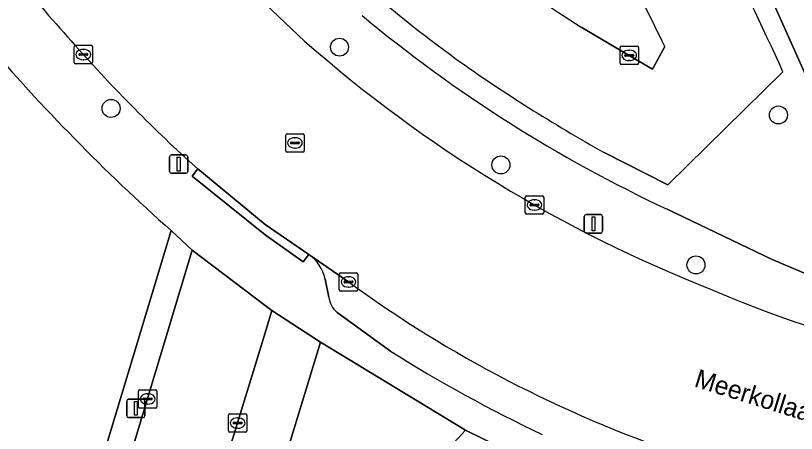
# Model space of a CAD drawing. Extents: x 161772 to 163126, y 383092 to 383917.
# Drawn here: x 162986.45 to 163028.84, y 383766.77 to 383789.45 of the extents above; entities that cross this region are included whole.
import ezdxf

# ---------------------------------------------------------------- set-up
doc = ezdxf.new("R2010")
doc.units = 0
for name, color, linetype in [('IMGEO_Boom', 7, 'Continuous'), ('IMGEO_Erf', 7, 'Continuous'), ('IMGEO_Groenvoorziening', 7, 'Continuous'), ('IMGEO_Hek', 7, 'Continuous'), ('IMGEO_Kolk', 7, 'Continuous'), ('IMGEO_Lichtmast', 7, 'Continuous'), ('IMGEO_Muur', 7, 'Continuous'), ('IMGEO_Openbare_ruimte_label', 7, 'Continuous'), ('IMGEO_Parkeervlak_open', 7, 'Continuous'), ('IMGEO_Rijbaan_lokaal_gesloten', 7, 'Continuous'), ('IMGEO_Rijbaan_lokaal_open', 7, 'Continuous'), ('IMGEO_Rioolput', 7, 'Continuous'), ('IMGEO_Voetpad_open', 7, 'Continuous')]:
    doc.layers.add(name, color=color, linetype=linetype)

msp = doc.modelspace()

# ---------------------------------------------------------------- linework, layer by layer
at = {"layer": 'IMGEO_Boom'}
for centre in [(163004.038, 383787.735), (162991.639, 383784.41), (163027.869, 383784.054), (163012.8, 383781.343), (163023.393, 383775.914)]:
    msp.add_circle(centre, 0.489, dxfattribs=at)
at = {"layer": 'IMGEO_Erf'}
for points in [[(162967.941, 383871.022), (162970.652, 383849.937), (162968.631, 383849.671), (162976.585, 383833.763), (162985.544, 383838.537), (162988.151, 383837.617), (162990.388, 383836.005), (162994.576, 383832.473), (162998.604, 383828.662), (163004.335, 383822.932), (163008.614, 383818.377), (163012.262, 383814.494), (163017.313, 383808.079), (163020.339, 383803.467), (163023.181, 383798.722), (163025.834, 383793.881), (163027.02, 383791.42), (163029.281, 383786.356), (163034.681, 383773.47)], [(162935.46, 383723.674), (162938.76, 383725.932), (162933.92, 383733.233), (162938.316, 383736.147), (162941.773, 383730.953), (162943.158, 383728.872), (162946.239, 383730.921), (162944.855, 383733.003), (162949.269, 383735.939), (162947.776, 383738.183), (162953.85, 383738.986), (162957.489, 383741.407), (162962.05, 383742.352), (162963.916, 383742.738), (162968.275, 383741.388), (162968.63, 383742.534), (162974.274, 383740.855), (162973.914, 383739.71), (162974.744, 383739.461), (162979.532, 383738.023), (162979.059, 383736.339), (162982.128, 383735.394), (162986.526, 383750), (162994.893, 383777.784)]]:
    msp.add_lwpolyline(points, dxfattribs=at)
msp.add_lwpolyline([(163054.074, 383752.563), (163040.787, 383756.483), (163039.985, 383753.745), (163019.985, 383759.807), (163020.797, 383762.578), (163016.082, 383764.401), (163013.98, 383765.416), (163010.874, 383766.947), (163002.358, 383757.69), (163001.626, 383755.298), (163000, 383749.985), (162991.799, 383723.184), (162995.718, 383721.946), (162998.032, 383721.23), (163000, 383720.632), (163033.251, 383710.535), (163036.754, 383709.471), (163046.723, 383710.772), (163054.86, 383737.291)], close=True, dxfattribs=at)
msp.add_arc((163064.494, 383856.222), 104.865, 220.50805, 228.41621, dxfattribs=at)
at = {"layer": 'IMGEO_Groenvoorziening'}
for points in [[(163021.823, 383778.938), (163027.536, 383776.209), (163032.111, 383774.271), (163034.027, 383773.643), (163034.681, 383773.47), (163029.281, 383786.356), (163027.02, 383791.42), (163025.834, 383793.881), (163023.181, 383798.722), (163020.339, 383803.467), (163017.313, 383808.079), (163012.262, 383814.494), (163011.426, 383813.876), (163014.336, 383810.149)], [(163028.116, 383786.4), (163021.869, 383780.261), (163018.401, 383782.024)]]:
    msp.add_lwpolyline(points, dxfattribs=at)
msp.add_lwpolyline([(163010.874, 383766.947), (163002.998, 383771.717), (163000.781, 383764.424), (163004.107, 383763.407), (163002.358, 383757.69)], close=True, dxfattribs=at)
for centre, radius, start, end in [((162889.15, 383723.491), 152.542, 24.35597, 30.58333), ((163056.646, 383850.681), 78.644, 223.92239, 233.95501), ((163054.75, 383849.125), 77.527, 230.33237, 244.86728), ((163059.493, 383856.024), 84.644, 234.52479, 240.95668)]:
    msp.add_arc(centre, radius, start, end, dxfattribs=at)
at = {"layer": 'IMGEO_Hek'}
msp.add_lwpolyline([(163034.681, 383773.47), (163029.281, 383786.356), (163027.02, 383791.42), (163025.834, 383793.881), (163023.181, 383798.722), (163020.339, 383803.467), (163017.313, 383808.079), (163012.262, 383814.494)], dxfattribs=at)
at = {"layer": 'IMGEO_Kolk'}
for p, q in [((162989.703, 383787.836), (162990.555, 383787.836)), ((163019.343, 383787.789), (163020.195, 383787.789)), ((162989.628, 383786.91), (162989.628, 383787.762)), ((162989.93, 383787.379), (162990.328, 383787.379)), ((162990.116, 383787.616), (162990.141, 383787.616)), ((162990.629, 383787.762), (162990.629, 383786.91)), ((163019.268, 383786.863), (163019.268, 383787.715)), ((163019.756, 383787.569), (163019.781, 383787.569)), ((163020.269, 383787.715), (163020.269, 383786.863)), ((162989.887, 383787.33), (162989.887, 383787.342)), ((162990.325, 383787.293), (162989.927, 383787.293)), ((162990.139, 383787.056), (162990.114, 383787.056)), ((162990.371, 383787.342), (162990.371, 383787.33)), ((163019.527, 383787.283), (163019.527, 383787.295)), ((163019.965, 383787.246), (163019.567, 383787.246)), ((163019.57, 383787.332), (163019.968, 383787.332)), ((163019.779, 383787.009), (163019.754, 383787.009)), ((163020.011, 383787.295), (163020.011, 383787.283)), ((162990.555, 383786.836), (162989.703, 383786.836)), ((163020.195, 383786.789), (163019.343, 383786.789)), ((163014.123, 383778.746), (163014.123, 383779.598)), ((163014.198, 383779.672), (163015.05, 383779.672)), ((163014.611, 383779.452), (163014.636, 383779.452)), ((163015.124, 383779.598), (163015.124, 383778.746)), ((163014.382, 383779.166), (163014.382, 383779.178)), ((163014.82, 383779.129), (163014.422, 383779.129)), ((163014.425, 383779.215), (163014.823, 383779.215)), ((163014.634, 383778.892), (163014.609, 383778.892)), ((163014.866, 383779.178), (163014.866, 383779.166)), ((163015.05, 383778.672), (163014.198, 383778.672)), ((163004.101, 383775.491), (163004.953, 383775.491)), ((163004.026, 383774.565), (163004.026, 383775.417)), ((163004.514, 383775.271), (163004.539, 383775.271)), ((163005.027, 383775.417), (163005.027, 383774.565)), ((163004.285, 383774.985), (163004.285, 383774.997)), ((163004.723, 383774.948), (163004.325, 383774.948)), ((163004.328, 383775.034), (163004.726, 383775.034)), ((163004.537, 383774.711), (163004.512, 383774.711)), ((163004.769, 383774.997), (163004.769, 383774.985)), ((163004.953, 383774.491), (163004.101, 383774.491)), ((162993.202, 383769.142), (162994.054, 383769.142)), ((162993.127, 383768.216), (162993.127, 383769.068)), ((162993.615, 383768.922), (162993.64, 383768.922)), ((162994.128, 383769.068), (162994.128, 383768.216)), ((162993.386, 383768.636), (162993.386, 383768.648)), ((162993.824, 383768.599), (162993.426, 383768.599)), ((162993.429, 383768.685), (162993.827, 383768.685)), ((162993.638, 383768.362), (162993.613, 383768.362)), ((162993.87, 383768.648), (162993.87, 383768.636)), ((162994.054, 383768.142), (162993.202, 383768.142)), ((162998.009, 383766.906), (162998.009, 383767.758)), ((162998.084, 383767.832), (162998.936, 383767.832)), ((162998.497, 383767.612), (162998.522, 383767.612)), ((162999.01, 383767.758), (162999.01, 383766.906)), ((162998.268, 383767.326), (162998.268, 383767.338)), ((162998.706, 383767.289), (162998.308, 383767.289)), ((162998.311, 383767.375), (162998.709, 383767.375)), ((162998.52, 383767.052), (162998.495, 383767.052)), ((162998.752, 383767.338), (162998.752, 383767.326)), ((162998.936, 383766.832), (162998.084, 383766.832))]:
    msp.add_line(p, q, dxfattribs=at)
for points in [[(162989.703, 383787.836), (162990.555, 383787.836)], [(163019.343, 383787.789), (163020.195, 383787.789)], [(162989.628, 383786.91), (162989.628, 383787.762)], [(162990.629, 383787.762), (162990.629, 383786.91)], [(163019.268, 383786.863), (163019.268, 383787.715)], [(163020.269, 383787.715), (163020.269, 383786.863)], [(162990.555, 383786.836), (162989.703, 383786.836)], [(163020.195, 383786.789), (163019.343, 383786.789)], [(163014.123, 383778.746), (163014.123, 383779.598)], [(163014.198, 383779.672), (163015.05, 383779.672)], [(163015.124, 383779.598), (163015.124, 383778.746)], [(163015.05, 383778.672), (163014.198, 383778.672)], [(163004.101, 383775.491), (163004.953, 383775.491)], [(163004.026, 383774.565), (163004.026, 383775.417)], [(163005.027, 383775.417), (163005.027, 383774.565)], [(163004.953, 383774.491), (163004.101, 383774.491)], [(162993.202, 383769.142), (162994.054, 383769.142)], [(162993.127, 383768.216), (162993.127, 383769.068)], [(162994.128, 383769.068), (162994.128, 383768.216)], [(162994.054, 383768.142), (162993.202, 383768.142)], [(162998.009, 383766.906), (162998.009, 383767.758)], [(162998.084, 383767.832), (162998.936, 383767.832)], [(162999.01, 383767.758), (162999.01, 383766.906)], [(162998.936, 383766.832), (162998.084, 383766.832)]]:
    msp.add_lwpolyline(points, dxfattribs=at)
for centre, radius, start, end in [((162989.705, 383787.76), 0.0765, 91.552, 178.448), ((162989.705, 383787.76), 0.0765, 91.552, 178.448), ((162990.553, 383787.76), 0.0765, 1.552, 88.448), ((162990.553, 383787.76), 0.0765, 1.552, 88.448), ((163019.345, 383787.713), 0.0765, 91.552, 178.448), ((163019.345, 383787.713), 0.0765, 91.552, 178.448), ((163020.193, 383787.713), 0.0765, 1.552, 88.448), ((163020.193, 383787.713), 0.0765, 1.552, 88.448), ((162989.927, 383787.339), 0.0403, 85.8775, 175.7526), ((162990.332, 383787.341), 0.0386, 1.7309, 96.639), ((162989.924, 383787.329), 0.0366, 178.938, 274.7102), ((162990.328, 383787.336), 0.043, 264.8664, 352.4533), ((163019.567, 383787.292), 0.0403, 85.8775, 175.7526), ((163019.564, 383787.282), 0.0366, 178.938, 274.7102), ((163019.968, 383787.289), 0.043, 264.8664, 352.4533), ((163019.972, 383787.294), 0.0386, 1.7309, 96.639), ((162989.705, 383786.912), 0.0765, 181.552, 268.448), ((162989.705, 383786.912), 0.0765, 181.552, 268.448), ((162990.553, 383786.912), 0.0765, 271.552, 358.448), ((162990.553, 383786.912), 0.0765, 271.552, 358.448), ((163019.345, 383786.865), 0.0765, 181.552, 268.448), ((163019.345, 383786.865), 0.0765, 181.552, 268.448), ((163020.193, 383786.865), 0.0765, 271.552, 358.448), ((163020.193, 383786.865), 0.0765, 271.552, 358.448), ((163014.2, 383779.596), 0.0765, 91.552, 178.448), ((163014.2, 383779.596), 0.0765, 91.552, 178.448), ((163015.048, 383779.596), 0.0765, 1.552, 88.448), ((163015.048, 383779.596), 0.0765, 1.552, 88.448), ((163014.422, 383779.175), 0.0403, 85.8775, 175.7526), ((163014.419, 383779.165), 0.0366, 178.938, 274.7102), ((163014.823, 383779.172), 0.043, 264.8664, 352.4533), ((163014.827, 383779.177), 0.0386, 1.7309, 96.639), ((163014.2, 383778.748), 0.0765, 181.552, 268.448), ((163014.2, 383778.748), 0.0765, 181.552, 268.448), ((163015.048, 383778.748), 0.0765, 271.552, 358.448), ((163015.048, 383778.748), 0.0765, 271.552, 358.448), ((163004.103, 383775.415), 0.0765, 91.552, 178.448), ((163004.103, 383775.415), 0.0765, 91.552, 178.448), ((163004.951, 383775.415), 0.0765, 1.552, 88.448), ((163004.951, 383775.415), 0.0765, 1.552, 88.448), ((163004.325, 383774.994), 0.0403, 85.8775, 175.7526), ((163004.322, 383774.984), 0.0366, 178.938, 274.7102), ((163004.726, 383774.991), 0.043, 264.8664, 352.4533), ((163004.73, 383774.996), 0.0386, 1.7309, 96.639), ((163004.103, 383774.567), 0.0765, 181.552, 268.448), ((163004.103, 383774.567), 0.0765, 181.552, 268.448), ((163004.951, 383774.567), 0.0765, 271.552, 358.448), ((163004.951, 383774.567), 0.0765, 271.552, 358.448), ((162993.204, 383769.066), 0.0765, 91.552, 178.448), ((162993.204, 383769.066), 0.0765, 91.552, 178.448), ((162994.052, 383769.066), 0.0765, 1.552, 88.448), ((162994.052, 383769.066), 0.0765, 1.552, 88.448), ((162993.426, 383768.645), 0.0403, 85.8775, 175.7526), ((162993.423, 383768.635), 0.0366, 178.938, 274.7102), ((162993.827, 383768.642), 0.043, 264.8664, 352.4533), ((162993.831, 383768.647), 0.0386, 1.7309, 96.639), ((162993.204, 383768.218), 0.0765, 181.552, 268.448), ((162993.204, 383768.218), 0.0765, 181.552, 268.448), ((162994.052, 383768.218), 0.0765, 271.552, 358.448), ((162994.052, 383768.218), 0.0765, 271.552, 358.448), ((162998.086, 383767.756), 0.0765, 91.552, 178.448), ((162998.086, 383767.756), 0.0765, 91.552, 178.448), ((162998.934, 383767.756), 0.0765, 1.552, 88.448), ((162998.934, 383767.756), 0.0765, 1.552, 88.448), ((162998.308, 383767.335), 0.0403, 85.8775, 175.7526), ((162998.305, 383767.325), 0.0366, 178.938, 274.7102), ((162998.709, 383767.332), 0.043, 264.8664, 352.4533), ((162998.713, 383767.337), 0.0386, 1.7309, 96.639), ((162998.086, 383766.908), 0.0765, 181.552, 268.448), ((162998.086, 383766.908), 0.0765, 181.552, 268.448), ((162998.934, 383766.908), 0.0765, 271.552, 358.448), ((162998.934, 383766.908), 0.0765, 271.552, 358.448)]:
    msp.add_arc(centre, radius, start, end, dxfattribs=at)
for centre, major_axis, ratio, start_param, end_param in [((162990.115, 383787.336), (-0.387, 0.002), 0.722429, 4.712389, 7.853982), ((162990.14, 383787.336), (-0.39, 0.002), 0.717154, 1.570796, 4.712389), ((163019.755, 383787.289), (-0.387, 0.002), 0.722429, 4.712389, 7.853982), ((163019.78, 383787.289), (-0.39, 0.002), 0.717154, 1.570796, 4.712389), ((163014.61, 383779.172), (-0.387, 0.002), 0.722429, 4.712389, 7.853982), ((163014.635, 383779.172), (-0.39, 0.002), 0.717154, 1.570796, 4.712389), ((163004.513, 383774.991), (-0.387, 0.002), 0.722429, 4.712389, 7.853982), ((163004.538, 383774.991), (-0.39, 0.002), 0.717154, 1.570796, 4.712389), ((162993.614, 383768.642), (-0.387, 0.002), 0.722429, 4.712389, 7.853982), ((162993.639, 383768.642), (-0.39, 0.002), 0.717154, 1.570796, 4.712389), ((162998.496, 383767.332), (-0.387, 0.002), 0.722429, 4.712389, 7.853982), ((162998.521, 383767.332), (-0.39, 0.002), 0.717154, 1.570796, 4.712389)]:
    msp.add_ellipse(centre, major_axis=major_axis, ratio=ratio, start_param=start_param, end_param=end_param, dxfattribs=at)
at = {"layer": 'IMGEO_Lichtmast'}
for p, q in [((162994.912, 383781.888), (162995.702, 383781.888)), ((162995.702, 383781.888), (162994.912, 383781.888)), ((162994.812, 383780.988), (162994.812, 383781.788)), ((162994.812, 383781.788), (162994.812, 383780.988)), ((162995.802, 383781.788), (162995.802, 383780.988)), ((162995.802, 383780.988), (162995.802, 383781.788)), ((162995.702, 383780.888), (162994.912, 383780.888)), ((162994.912, 383780.888), (162995.702, 383780.888)), ((163017.329, 383777.746), (163017.329, 383778.546)), ((163017.329, 383778.546), (163017.329, 383777.746)), ((163017.429, 383778.646), (163018.219, 383778.646)), ((163018.219, 383778.646), (163017.429, 383778.646)), ((163018.319, 383778.546), (163018.319, 383777.746)), ((163018.319, 383777.746), (163018.319, 383778.546)), ((163018.219, 383777.646), (163017.429, 383777.646)), ((163017.429, 383777.646), (163018.219, 383777.646)), ((162992.485, 383767.725), (162992.485, 383768.525)), ((162992.485, 383768.525), (162992.485, 383767.725)), ((162992.585, 383768.625), (162993.375, 383768.625)), ((162993.375, 383768.625), (162992.585, 383768.625)), ((162993.475, 383768.525), (162993.475, 383767.725)), ((162993.475, 383767.725), (162993.475, 383768.525)), ((162993.375, 383767.625), (162992.585, 383767.625)), ((162992.585, 383767.625), (162993.375, 383767.625))]:
    msp.add_line(p, q, dxfattribs=at)
for points in [[(162995.232, 383781.763), (162995.382, 383781.763), (162995.382, 383781.013), (162995.232, 383781.013), (162995.232, 383781.763)], [(163017.749, 383778.521), (163017.899, 383778.521), (163017.899, 383777.771), (163017.749, 383777.771), (163017.749, 383778.521)], [(162992.905, 383768.5), (162993.055, 383768.5), (162993.055, 383767.75), (162992.905, 383767.75), (162992.905, 383768.5)]]:
    msp.add_lwpolyline(points, dxfattribs=at)
for centre, start, end in [((162994.912, 383781.788), 90, 180), ((162994.912, 383781.788), 90, 180), ((162995.702, 383781.788), 0, 90), ((162995.702, 383781.788), 360, 90), ((162994.912, 383780.988), 180, 270), ((162994.912, 383780.988), 180, 270), ((162995.702, 383780.988), 270, 0), ((162995.702, 383780.988), 270, 0), ((163017.429, 383778.546), 90, 180), ((163017.429, 383778.546), 90, 180), ((163018.219, 383778.546), 0, 90), ((163018.219, 383778.546), 360, 90), ((163017.429, 383777.746), 180, 270), ((163017.429, 383777.746), 180, 270), ((163018.219, 383777.746), 270, 0), ((163018.219, 383777.746), 270, 0), ((162992.585, 383768.525), 90, 180), ((162992.585, 383768.525), 90, 180), ((162993.375, 383768.525), 0, 90), ((162993.375, 383768.525), 360, 90), ((162992.585, 383767.725), 180, 270), ((162992.585, 383767.725), 180, 270), ((162993.375, 383767.725), 270, 0), ((162993.375, 383767.725), 270, 0)]:
    msp.add_arc(centre, 0.1, start, end, dxfattribs=at)
at = {"layer": 'IMGEO_Muur'}
msp.add_arc((163064.494, 383856.222), 104.865, 220.50805, 228.41621, dxfattribs=at)
at = {"layer": 'IMGEO_Parkeervlak_open'}
for points in [[(163021.694, 383787.778), (163021.03, 383786.535), (163019.769, 383787.288), (163017.155, 383788.83)], [(163018.401, 383782.024), (163021.869, 383780.261), (163028.116, 383786.4)], [(163004.532, 383774.99), (163002.374, 383776.487)], [(163003.255, 383775.147), (163003.455, 383774.168)], [(163003.91, 383773.335), (163006.81, 383771.227)]]:
    msp.add_lwpolyline(points, dxfattribs=at)
for centre, radius, start, end in [((163051.843, 383844.642), 65.714, 217.91484, 238.13842), ((162889.15, 383723.491), 152.542, 24.35597, 30.58333), ((162883.669, 383721.001), 153.33, 25.81789, 29.45868), ((163056.646, 383850.681), 78.644, 223.92239, 233.95501), ((163059.493, 383856.024), 84.644, 234.52479, 240.95668), ((163001.119, 383774.702), 2.182, 11.7613, 54.8855), ((163044.261, 383829.502), 67.453, 233.9152, 251.17772), ((163004.696, 383774.305), 1.248, 186.2987, 230.9896), ((163050.54, 383841.13), 82.455, 237.9707, 244.49966)]:
    msp.add_arc(centre, radius, start, end, dxfattribs=at)
at = {"layer": 'IMGEO_Rijbaan_lokaal_gesloten'}
for points in [[(163002.161, 383788.051), (163000, 383790.079)], [(162995.877, 383781.539), (162996.349, 383781.125), (163000, 383778.11), (163002.374, 383776.487), (163004.532, 383774.99)]]:
    msp.add_lwpolyline(points, dxfattribs=at)
for centre, radius, start, end in [((163051.481, 383844.446), 83.799, 215.23911, 222.07334), ((163054.829, 383845.731), 87.155, 221.22514, 227.43627), ((163051.494, 383844.092), 74.661, 228.64226, 248.62066), ((163044.261, 383829.502), 67.453, 233.9152, 251.17772), ((163047.364, 383827.565), 57.808, 246.46044, 256.01078)]:
    msp.add_arc(centre, radius, start, end, dxfattribs=at)
at = {"layer": 'IMGEO_Rijbaan_lokaal_open'}
for points in [[(163017.155, 383788.83), (163019.769, 383787.288), (163021.03, 383786.535), (163021.694, 383787.778)], [(162998.008, 383765.744), (163000, 383772.237), (163000.366, 383773.44), (163000, 383773.716), (162996.031, 383776.709), (162987.999, 383750)]]:
    msp.add_lwpolyline(points, dxfattribs=at)
for centre, radius, start, end in [((163051.843, 383844.642), 65.714, 217.91484, 238.13842), ((162883.669, 383721.001), 153.33, 25.81789, 29.45868)]:
    msp.add_arc(centre, radius, start, end, dxfattribs=at)
at = {"layer": 'IMGEO_Rioolput'}
for p, q in [((163001.116, 383782.113), (163001.116, 383782.965)), ((163001.191, 383783.039), (163002.043, 383783.039)), ((163001.604, 383782.819), (163001.629, 383782.819)), ((163002.117, 383782.965), (163002.117, 383782.113)), ((163001.375, 383782.533), (163001.375, 383782.545)), ((163001.813, 383782.496), (163001.415, 383782.496)), ((163001.418, 383782.582), (163001.816, 383782.582)), ((163001.627, 383782.259), (163001.602, 383782.259)), ((163001.859, 383782.545), (163001.859, 383782.533)), ((163002.043, 383782.039), (163001.191, 383782.039))]:
    msp.add_line(p, q, dxfattribs=at)
for points in [[(163001.116, 383782.113), (163001.116, 383782.965)], [(163001.191, 383783.039), (163002.043, 383783.039)], [(163002.117, 383782.965), (163002.117, 383782.113)], [(163002.043, 383782.039), (163001.191, 383782.039)]]:
    msp.add_lwpolyline(points, dxfattribs=at)
for centre, radius, start, end in [((163001.193, 383782.963), 0.0765, 91.552, 178.448), ((163001.193, 383782.963), 0.0765, 91.552, 178.448), ((163002.041, 383782.963), 0.0765, 1.552, 88.448), ((163002.041, 383782.963), 0.0765, 1.552, 88.448), ((163001.415, 383782.542), 0.0403, 85.8775, 175.7526), ((163001.412, 383782.532), 0.0366, 178.938, 274.7102), ((163001.816, 383782.539), 0.043, 264.8664, 352.4533), ((163001.82, 383782.544), 0.0386, 1.7309, 96.639), ((163001.193, 383782.115), 0.0765, 181.552, 268.448), ((163001.193, 383782.115), 0.0765, 181.552, 268.448), ((163002.041, 383782.115), 0.0765, 271.552, 358.448), ((163002.041, 383782.115), 0.0765, 271.552, 358.448)]:
    msp.add_arc(centre, radius, start, end, dxfattribs=at)
for centre, major_axis, ratio, start_param, end_param in [((163001.603, 383782.539), (-0.387, 0.002), 0.722429, 4.712389, 7.853982), ((163001.628, 383782.539), (-0.39, 0.002), 0.717154, 1.570796, 4.712389)]:
    msp.add_ellipse(centre, major_axis=major_axis, ratio=ratio, start_param=start_param, end_param=end_param, dxfattribs=at)
at = {"layer": 'IMGEO_Voetpad_open'}
for points in [[(163000, 383790.079), (163002.161, 383788.051)], [(163002.374, 383776.487), (163002.07, 383776.091), (163000, 383777.55), (162996.045, 383780.729), (162996.349, 383781.125), (162995.877, 383781.539)], [(163034.681, 383773.47), (163034.027, 383773.643), (163032.111, 383774.271), (163027.536, 383776.209), (163021.823, 383778.938)], [(162994.893, 383777.784), (162996.031, 383776.709), (163000, 383773.716), (163000.366, 383773.44), (163002.998, 383771.717), (163010.874, 383766.947), (163013.98, 383765.416)], [(163003.455, 383774.168), (163003.255, 383775.147)], [(163002.998, 383771.717), (163000.366, 383773.44), (163000, 383772.237), (162998.008, 383765.744)], [(163006.81, 383771.227), (163003.91, 383773.335)], [(162999.363, 383763.289), (163000, 383763.096), (163002.21, 383762.419), (163000, 383755.262), (162998.375, 383750), (162993.209, 383732.617), (162991.514, 383726.989), (162990.48, 383723.585), (162991.799, 383723.184), (163000, 383749.985), (163001.626, 383755.298), (163002.358, 383757.69), (163004.107, 383763.407), (163000.781, 383764.424), (163002.998, 383771.717)]]:
    msp.add_lwpolyline(points, dxfattribs=at)
for points in [[(162996.349, 383781.125), (162996.045, 383780.729), (163000, 383777.55), (163002.07, 383776.091), (163002.374, 383776.487), (163000, 383778.11)], [(162996.031, 383776.709), (162994.893, 383777.784), (162986.526, 383750), (162982.128, 383735.394), (162979.079, 383725.147), (162978.603, 383723.454), (162980.198, 383724.054), (162980.3, 383724.389), (162980.725, 383725.981), (162980.883, 383726.501), (162982.721, 383732.545), (162985.823, 383742.781), (162986.193, 383744.01), (162987.495, 383748.328), (162987.999, 383750)]]:
    msp.add_lwpolyline(points, close=True, dxfattribs=at)
for centre, radius, start, end in [((163051.481, 383844.446), 83.799, 215.23911, 222.07334), ((163054.75, 383849.125), 77.527, 230.33237, 244.86728), ((163054.829, 383845.731), 87.155, 221.22514, 227.43627), ((163064.494, 383856.222), 104.865, 220.50805, 228.41621), ((163051.494, 383844.092), 74.661, 228.64226, 248.62066), ((163001.119, 383774.702), 2.182, 11.7613, 54.8855), ((163047.364, 383827.565), 57.808, 246.46044, 256.01078), ((163004.696, 383774.305), 1.248, 186.2987, 230.9896), ((163050.54, 383841.13), 82.455, 237.9707, 244.49966)]:
    msp.add_arc(centre, radius, start, end, dxfattribs=at)

# ---------------------------------------------------------------- texts
at = {"layer": 'IMGEO_Openbare_ruimte_label'}
msp.add_text('Meerkollaan', height=1, rotation=342.7793, dxfattribs=at).set_placement((163023.245, 383769.325))

doc.saveas('drawing.dxf')
